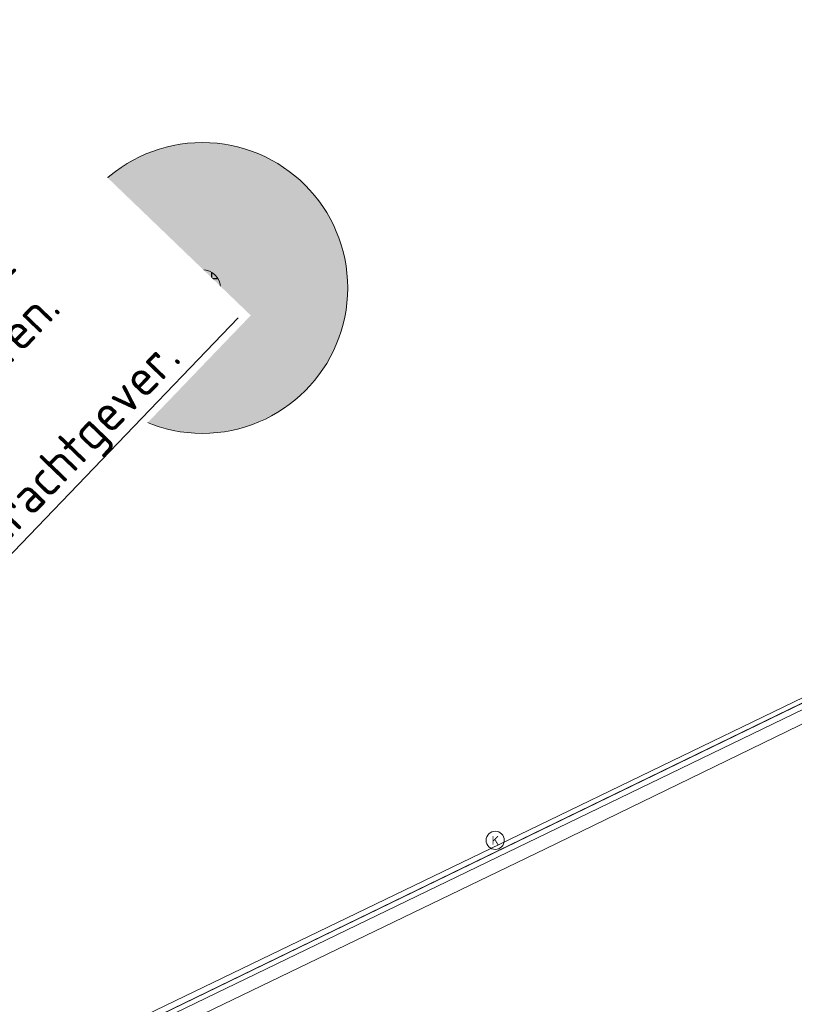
# Model space of a CAD drawing. Header units: metres. Extents: x 163543 to 168130, y 402678 to 405437.
# Tile 401 of 656: x 165483 to 165494, y 403879 to 403893. Entities that reach past the tile are written whole.
import ezdxf
from ezdxf import colors
from ezdxf.entities.mleader import LeaderData, LeaderLine
from ezdxf.math import Vec2, Vec3

# ---------------------------------------------------------------- set-up
doc = ezdxf.new("R2010")
doc.units = ezdxf.units.M
doc.layers.get('0').update_dxf_attribs({"lineweight": 25})
for name, color, linetype, lineweight in [('X-CA190022.004-UO-BGT_Ondergrond$0$GE_314_WGDRijbaanLokaleweg_Vlak_GEM', 253, 'Continuous', 9), ('X-CA190022.004-UO-BGT_Ondergrond$0$GE_479_BTDGroenvoorziening_grasenkruida_GEM', 253, 'Continuous', 9), ('X-CA190022.004-UO-DTM inmeting_v0.1$0$B-WE-RI-HWA_KOLK-S', 246, 'Continuous', 0), ('X-CA190022.004-UO-DTM inmeting_v0.1$0$B-WE-VH-KANTOPSLUITING_ACHTERKANTBAND-G', 246, 'Continuous', 0), ('X-CA190022.004-UO-DTM inmeting_v0.1$0$B-WE-VH-KANTOPSLUITING_VOORKANTBAND-G', 246, 'Continuous', 0), ('X-CA190022.004-UO-DTM inmeting_v0.1$0$B-WE-VH-VERHARDING_ASFALT-G', 246, 'Continuous', 0), ('X-CA190022.004-UO-DWM_Beplanting$0$B-WE-GR-BOOM-S AFKOMSTIG UIT BGT', 252, 'Continuous', 0), ('X-CA190022.004-UO-TXT_Tekst 1op200$0$X-XX-AL-T25- LEADER BOVENGRONDSE INFRA', 7, 'Continuous', 25)]:
    doc.layers.add(name, color=color, linetype=linetype, lineweight=lineweight)
doc.layers.add('X-CA190022.004-UO-DWM_Beplanting$0$B-WE-GR-BOOM-S AFKOMSTIG UIT BOMENBESTAND GEMEENTE', color=252, linetype='Continuous')
doc.layers.add('X-CA190022.004-UO-DWM_Beplanting$0$N-GV-GR-GRAS-A-200', color=7, linetype='Continuous')
doc.styles.add('X-CA190022.004-UO-DTM inmeting_v0.1$0$ISOCPEUR 9 PT', font='isocpeur.ttf', dxfattribs={"height": 2.4402})
doc.styles.add('X-CA190022.004-UO-TXT_Tekst 1op200$0$NLCS-ISO-M200-T25', font='NLCS-ISO.ttf', dxfattribs={"height": 0.5})

# ---------------------------------------------------------------- blocks, each defined once
blk = doc.blocks.new('X-CA190022.004-UO-DTM inmeting_v0.1$0$kolk 1.03')
at = {"layer": 'X-CA190022.004-UO-DTM inmeting_v0.1$0$B-WE-RI-HWA_KOLK-S'}
blk.add_circle((0, 0), 0.25, dxfattribs=at)
at = {"layer": 'X-CA190022.004-UO-DTM inmeting_v0.1$0$B-WE-RI-HWA_KOLK-S', "insert": (0, 0), "char_height": 0.244, "attachment_point": 5, "style": 'X-CA190022.004-UO-DTM inmeting_v0.1$0$ISOCPEUR 9 PT'}
blk.add_mtext_dynamic_manual_height_columns('K', width=0.25229, gutter_width=12.201, heights=[0], dxfattribs=at)
blk = doc.blocks.new('X-CA190022.004-UO-DWM_Beplanting$0$SGR-BOOM_01-SO')
at = {"linetype": 'ByBlock', "lineweight": 18}
h = blk.add_hatch(color=0, dxfattribs=at)
h.dxf.hatch_style = 1
edge = h.paths.add_edge_path()
edge.add_arc((0, 0), 0.25, 0, 360)
at = {"color": 0, "linetype": 'ByBlock', "lineweight": 18}
for radius in [2, 0.25]:
    blk.add_circle((0, 0), radius, dxfattribs=at)
blk = doc.blocks.new('X-CA190022.004-UO-DWM_Beplanting$0$IMGEOBoom')
at = {"transparency": 33554457}
h = blk.add_hatch(color=256, dxfattribs=at)
h.dxf.hatch_style = 1
edge = h.paths.add_edge_path()
edge.add_arc((0, 0), 100, 0, 360)
edge = h.paths.add_edge_path(flags=17)
edge.add_arc((0, 0), 12.5, 0, 360)
h = blk.add_hatch()
h.set_pattern_fill('ANGLE', color=256)
h.set_pattern_definition([(0, (0, 0), (0, 6.985), [5.08, -1.905]), (90, (0, 0), (-6.985, 4e-16), [5.08, -1.905])])
edge = h.paths.add_edge_path(flags=17)
edge.add_arc((0, 0), 12.5, 0, 360)
at = {"layer": 'X-CA190022.004-UO-DWM_Beplanting$0$N-GV-GR-GRAS-A-200'}
h = blk.add_hatch(color=256, dxfattribs=at)
h.dxf.hatch_style = 1
edge = h.paths.add_edge_path(flags=17)
edge.add_arc((0, 0), 12.5, 0, 360)
at = {"xscale": 50, "yscale": 50, "zscale": 50}
blk.add_blockref('X-CA190022.004-UO-DWM_Beplanting$0$SGR-BOOM_01-SO', (0, 0), dxfattribs=at)

msp = doc.modelspace()

# ---------------------------------------------------------------- linework, layer by layer
at = {"layer": 'X-CA190022.004-UO-BGT_Ondergrond$0$GE_314_WGDRijbaanLokaleweg_Vlak_GEM', "flags": 128}
msp.add_lwpolyline([(165317.94, 403797.77), (165450.872, 403862.295), (165453.492, 403863.567), (165458.165, 403865.835), (165462.706, 403868.039), (165466.438, 403869.85), (165467.289, 403870.263), (165468.64, 403870.919), (165502.733, 403887.468), (165505.358, 403882.061), (165500.643, 403879.766), (165497.473, 403878.224), (165471.615, 403865.64), (165471.159, 403865.418), (165454.377, 403857.324), (165435.261, 403848.004), (165428.91, 403844.923), (165428.309, 403844.631), (165413.209, 403837.305), (165410.8, 403836.137), (165410.141, 403835.817), (165404.196, 403832.933)], dxfattribs=at)
at = {"layer": 'X-CA190022.004-UO-BGT_Ondergrond$0$GE_479_BTDGroenvoorziening_grasenkruida_GEM', "flags": 128}
msp.add_lwpolyline([(165524.544, 403920.283), (165499.634, 403908.667), (165487.482, 403902.701), (165501.75, 403890.633), (165504.2, 403888.18), (165503.307, 403887.747), (165502.733, 403887.468), (165468.64, 403870.919), (165469.04, 403872.87), (165470.412, 403879.566)], dxfattribs=at)
at = {"layer": 'X-CA190022.004-UO-DTM inmeting_v0.1$0$B-WE-VH-KANTOPSLUITING_ACHTERKANTBAND-G'}
msp.add_polyline3d([(165501.834, 403887.087, 9.133), (165495.654, 403884.1, 9.106), (165490.189, 403881.458, 9.087), (165484.135, 403878.535, 9.054), (165477.757, 403875.421, 9.066), (165471.732, 403872.493, 9.057), (165469.155, 403871.225, 9.055), (165468.686, 403871.021, 8.999), (165468.608, 403870.974, 9.005), (165468.299, 403870.83, 8.977), (165466.572, 403869.975, 8.983), (165466.434, 403869.927, 8.983), (165462.253, 403867.901, 8.978), (165457.869, 403865.783, 8.957), (165456.577, 403865.12, 9.048), (165450.564, 403862.245, 9.049), (165445.935, 403859.972, 9.048), (165439.705, 403856.957, 9.056), (165434.495, 403854.445, 9.041)], dxfattribs=at)
at = {"layer": 'X-CA190022.004-UO-DTM inmeting_v0.1$0$B-WE-VH-KANTOPSLUITING_VOORKANTBAND-G'}
msp.add_polyline3d([(165501.899, 403886.965, 9.019), (165495.666, 403883.943, 8.989), (165490.309, 403881.35, 8.972), (165484.224, 403878.411, 8.95), (165477.789, 403875.279, 8.936), (165471.765, 403872.337, 8.941), (165468.579, 403870.798, 8.947), (165466.438, 403869.761, 8.955), (165462.299, 403867.725, 8.968), (165457.929, 403865.642, 8.955), (165450.653, 403862.099, 8.916), (165446.024, 403859.844, 8.926), (165439.772, 403856.804, 8.932), (165434.54, 403854.306, 8.921)], dxfattribs=at)
at = {"layer": 'X-CA190022.004-UO-DTM inmeting_v0.1$0$B-WE-VH-VERHARDING_ASFALT-G'}
msp.add_polyline3d([(165501.974, 403886.811, 9.058), (165495.742, 403883.788, 9.017), (165490.417, 403881.201, 9.011), (165484.284, 403878.244, 8.985), (165477.906, 403875.153, 8.979), (165471.807, 403872.167, 8.971), (165468.661, 403870.61, 8.98), (165466.553, 403869.57, 8.991), (165462.338, 403867.569, 8.97), (165457.977, 403865.462, 8.974), (165450.771, 403861.977, 8.946), (165446.101, 403859.702, 8.968), (165439.882, 403856.682, 8.977), (165434.629, 403854.137, 8.963)], dxfattribs=at)

# ---------------------------------------------------------------- block references
at = {"layer": 'X-CA190022.004-UO-DTM inmeting_v0.1$0$B-WE-RI-HWA_KOLK-S', "linetype": 'ByBlock', "lineweight": -2, "xscale": 0.5, "yscale": 0.5, "zscale": 0.5}
msp.add_blockref('X-CA190022.004-UO-DTM inmeting_v0.1$0$kolk 1.03', (165489.727, 403881.318, 9.083), dxfattribs=at)
at = {"layer": 'X-CA190022.004-UO-DWM_Beplanting$0$B-WE-GR-BOOM-S AFKOMSTIG UIT BGT', "xscale": 0.02, "yscale": 0.02, "zscale": 0.02}
msp.add_blockref('X-CA190022.004-UO-DWM_Beplanting$0$IMGEOBoom', (165485.697, 403888.916), dxfattribs=at)
at = {"layer": 'X-CA190022.004-UO-DWM_Beplanting$0$B-WE-GR-BOOM-S AFKOMSTIG UIT BOMENBESTAND GEMEENTE', "xscale": 0.02, "yscale": 0.02, "zscale": 0.02}
msp.add_blockref('X-CA190022.004-UO-DWM_Beplanting$0$IMGEOBoom', (165485.697, 403888.916), dxfattribs=at)

# ---------------------------------------------------------------- next in the draw order: leaders
at = {"layer": 'X-CA190022.004-UO-TXT_Tekst 1op200$0$X-XX-AL-T25- LEADER BOVENGRONDSE INFRA'}
ml = msp.add_multileader_mtext('Standard', dxfattribs=at)
ml.set_content('Snelfietsroute en reconstructie Vijverwijk op elkaar aansluiten.\\PAfstemming fasering en tijdsbepaling i.o.m. opdrachtgever. ', color=256, style='X-CA190022.004-UO-TXT_Tekst 1op200$0$NLCS-ISO-M200-T25')
ml.set_leader_properties(color=256, linetype='ByLayer', lineweight=-1)
ml.build(insert=Vec2(0, 0))
ml.multileader.update_dxf_attribs({"text_left_attachment_type": 5, "text_right_attachment_type": 5, "dogleg_length": 0.5, "arrow_head_size": 0.5})
ctx = ml.context
ctx.base_point, ctx.char_height, ctx.arrow_head_size, ctx.landing_gap_size, ctx.plane_origin, ctx.plane_x_axis, ctx.plane_y_axis = Vec3(165478.509, 403880.511), 0.5, 0.5, 0.18, Vec3(165467.448, 403875.917), Vec3(0.692919, 0.721016), Vec3(-0.721016, 0.692919)
ctx.left_attachment, ctx.right_attachment = 5, 5
notes = []
notes.append((ctx, [(0, (1, 1, 0), (165478.162, 403880.151), (0.692919, 0.721016), 0.5, [(1, [(165467.527, 403880.171)], 0, [])])]))
ctx.mtext.insert, ctx.mtext.text_direction, ctx.mtext.rotation, ctx.mtext.width, ctx.mtext.flow_direction = Vec3(165476.362, 403882.824), Vec3(0.692919, 0.721016), 0.805267, 10.80012, 5
ctx.mtext.has_bg_fill, ctx.mtext.bg_color, ctx.mtext.bg_scale_factor, ctx.mtext.bg_transparency, ctx.mtext.use_window_bg_color = 1, -1027028792, 1.5, 0, 1
for ctx, leaders in notes:
    for number, flags, end, landing, length, lines in leaders:
        leader = LeaderData()
        leader.index, (leader.has_last_leader_line, leader.has_dogleg_vector, leader.attachment_direction) = number, flags
        leader.last_leader_point, leader.dogleg_vector, leader.dogleg_length = Vec3(end), Vec3(landing), length
        for number, points, colour, breaks in lines:
            line = LeaderLine()
            line.index, line.vertices, line.color, line.breaks = number, Vec3.list(points), colors.encode_raw_color(colour), breaks
            leader.lines.append(line)
        ctx.leaders.append(leader)

doc.saveas('drawing.dxf')
